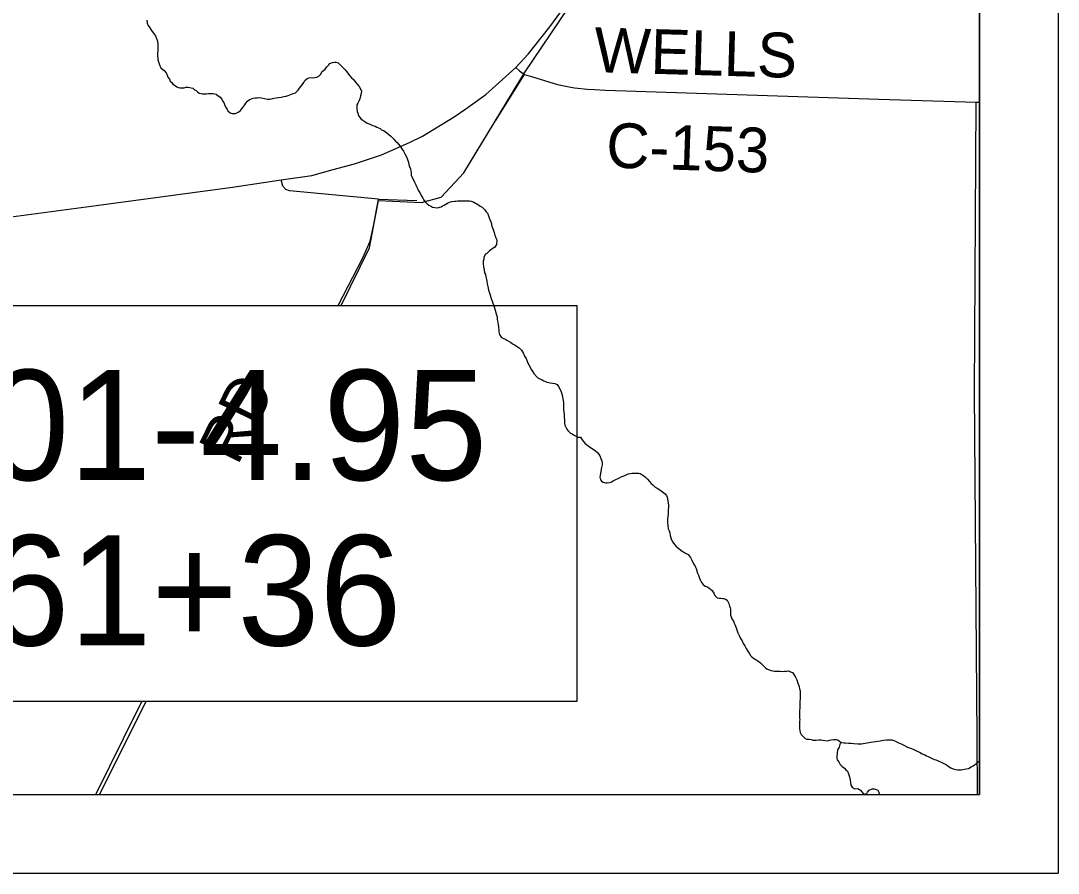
# Model space of a CAD drawing. Extents: x 0 to 34, y 0 to 22.
# Drawn here: x 27.323 to 28.64, y 14 to 15.082 of the extents above; entities that cross this region are included whole.
import ezdxf

# ---------------------------------------------------------------- set-up
doc = ezdxf.new("R2010")
doc.units = 0
for name, color, linetype in [('GM_X_County_Road', 7, 'Continuous'), ('GM_X_County_Road_Text', 7, 'Continuous'), ('GM_X_Minor_River', 7, 'Continuous'), ('GM_X_Rail_Line', 7, 'Continuous'), ('GM_X_State_Route', 7, 'Continuous'), ('GM_X_Township_Road', 7, 'Continuous'), ('GM_X_Township_Road_Text', 7, 'Continuous'), ('SH_Cut_Line', 7, 'Continuous'), ('SH_Data', 7, 'Continuous'), ('SH_Text', 7, 'Continuous')]:
    doc.layers.add(name, color=color, linetype=linetype)

msp = doc.modelspace()

# ---------------------------------------------------------------- linework, layer by layer
at = {"layer": 'GM_X_County_Road'}
for points in [[(27.9517, 15.0231), (27.9564, 15.019), (27.9626, 15.0142), (27.9717, 15.0118), (27.9891, 15.006), (28.0046, 15.0017), (28.0216, 14.9981), (28.0261, 14.9971), (28.0426, 14.9955), (28.0515, 14.9951)], [(28.0515, 14.9951), (28.0654, 14.9945), (28.4125, 14.983), (28.5363, 14.9791), (28.5404, 14.9789)]]:
    msp.add_lwpolyline(points, dxfattribs=at)
at = {"layer": 'GM_X_Minor_River'}
for points in [[(27.4829, 15.0832), (27.4833, 15.0794), (27.4849, 15.0764), (27.4868, 15.0734), (27.4879, 15.0715), (27.4898, 15.0688), (27.4917, 15.0665), (27.494, 15.0635), (27.4967, 15.0567), (27.4971, 15.0521), (27.4971, 15.0491), (27.4971, 15.0464), (27.4971, 15.0441), (27.4967, 15.0411), (27.4964, 15.0392), (27.4964, 15.0373), (27.4968, 15.0354), (27.4971, 15.0331), (27.4979, 15.0304), (27.4987, 15.0278), (27.4998, 15.0244), (27.501, 15.0225), (27.5033, 15.0206), (27.5052, 15.0191), (27.5074, 15.0164), (27.5086, 15.0145), (27.5097, 15.0107), (27.5117, 15.0084), (27.5128, 15.0058), (27.5147, 15.0039), (27.5162, 15.002), (27.5193, 14.9997), (27.5212, 14.9986), (27.5231, 14.9978), (27.525, 14.9974), (27.5284, 14.9971), (27.5303, 14.9975), (27.5326, 14.9982), (27.5356, 14.9982), (27.5394, 14.9975), (27.5413, 14.9967), (27.5432, 14.9952), (27.5455, 14.9937), (27.5474, 14.9922), (27.5493, 14.9907), (27.552, 14.9899), (27.5539, 14.9895), (27.5588, 14.9895), (27.5615, 14.9899), (27.5645, 14.9899), (27.5672, 14.9899), (27.571, 14.9892), (27.5736, 14.9873), (27.5759, 14.9858), (27.5782, 14.9828), (27.5793, 14.9809), (27.5809, 14.9786), (27.582, 14.9748), (27.5839, 14.9721), (27.5851, 14.9698), (27.5858, 14.9679), (27.5889, 14.9657), (27.5915, 14.9649), (27.5934, 14.9645), (27.5957, 14.9649), (27.5999, 14.9668), (27.6018, 14.9684), (27.6033, 14.9703), (27.6048, 14.9722), (27.6075, 14.9756), (27.6086, 14.9779), (27.6109, 14.9802), (27.6135, 14.9825), (27.6158, 14.9832), (27.6181, 14.984), (27.6207, 14.9848), (27.623, 14.9848), (27.6257, 14.9852), (27.6287, 14.9844), (27.6363, 14.9829), (27.6397, 14.9829), (27.6424, 14.9837), (27.6447, 14.9841), (27.6473, 14.9845), (27.6504, 14.9852), (27.6538, 14.9856), (27.6572, 14.9864), (27.6598, 14.9868), (27.6625, 14.9875), (27.6648, 14.9883), (27.6667, 14.9891), (27.6689, 14.9902), (27.6716, 14.991), (27.6735, 14.9925), (27.6754, 14.9944), (27.6769, 14.9967), (27.6784, 14.999), (27.6803, 15.0009)], [(27.6803, 15.0009), (27.6822, 15.0039), (27.6837, 15.0066), (27.6867, 15.0093), (27.6886, 15.01), (27.6913, 15.0104), (27.694, 15.01), (27.6962, 15.0104), (27.6989, 15.0108), (27.7015, 15.0123), (27.7034, 15.0143), (27.7057, 15.0181), (27.7095, 15.0211), (27.7114, 15.0238), (27.714, 15.0264), (27.7155, 15.0283), (27.7186, 15.0295), (27.7212, 15.0299), (27.7231, 15.0299), (27.7258, 15.0291), (27.7304, 15.0246), (27.7327, 15.0223), (27.7349, 15.02), (27.7372, 15.0174), (27.7391, 15.0147), (27.741, 15.0124), (27.7429, 15.0102), (27.7449, 15.0083), (27.7464, 15.0064), (27.7479, 15.0045), (27.7502, 15.0018), (27.7525, 14.9988), (27.7544, 14.9961), (27.7555, 14.9931), (27.7552, 14.9901), (27.7544, 14.987), (27.7533, 14.9832), (27.7522, 14.9802), (27.751, 14.9779), (27.7499, 14.9756), (27.7499, 14.971), (27.7503, 14.9672), (27.7511, 14.965), (27.7518, 14.9623), (27.7537, 14.9596), (27.7553, 14.9577), (27.7572, 14.9562), (27.7598, 14.9547), (27.7629, 14.9524), (27.7652, 14.9517), (27.7671, 14.9506), (27.7701, 14.9494), (27.7728, 14.9487), (27.775, 14.9475), (27.7773, 14.9464), (27.7792, 14.9456), (27.7811, 14.9441), (27.7834, 14.943), (27.7857, 14.9419), (27.7903, 14.9381), (27.7929, 14.9358), (27.7948, 14.9339), (27.7967, 14.932), (27.799, 14.9297), (27.8009, 14.9278), (27.8028, 14.9259), (27.8055, 14.9221), (27.807, 14.9199), (27.8089, 14.9168), (27.8108, 14.9134), (27.8124, 14.9104), (27.8135, 14.9077), (27.8143, 14.9051), (27.8151, 14.9028), (27.8158, 14.9001), (27.8166, 14.8975), (27.8177, 14.8944), (27.8181, 14.8921), (27.8185, 14.8895), (27.8189, 14.8864), (27.8197, 14.8842), (27.822, 14.8796), (27.8231, 14.8773), (27.8246, 14.8743), (27.8254, 14.872), (27.8269, 14.8694), (27.8281, 14.8663), (27.8296, 14.8644), (27.8304, 14.8622), (27.8323, 14.8595), (27.8334, 14.8572), (27.835, 14.8542), (27.8369, 14.8523), (27.8392, 14.85), (27.8411, 14.8485), (27.8433, 14.8474), (27.8456, 14.8458), (27.8487, 14.8455), (27.8521, 14.8451), (27.8566, 14.8463), (27.8585, 14.8474)], [(27.8585, 14.8474), (27.8608, 14.8485), (27.8627, 14.8497), (27.865, 14.8508), (27.8672, 14.852), (27.8703, 14.8528), (27.8737, 14.8535), (27.8756, 14.8535), (27.8775, 14.8539), (27.8798, 14.8539), (27.8824, 14.8539), (27.8843, 14.8539), (27.8866, 14.8539), (27.8885, 14.8536), (27.8908, 14.8536), (27.8927, 14.8536), (27.895, 14.8532), (27.8984, 14.8521), (27.9003, 14.8509), (27.9022, 14.8502), (27.9041, 14.8487), (27.9064, 14.8471), (27.9087, 14.8456), (27.9106, 14.8441), (27.9121, 14.8422), (27.914, 14.8399), (27.9155, 14.838), (27.9163, 14.8361), (27.9174, 14.8335), (27.9186, 14.8301), (27.9201, 14.8263), (27.9213, 14.8217), (27.9228, 14.8175), (27.9243, 14.8137), (27.9251, 14.8103), (27.9263, 14.8069), (27.9274, 14.8042), (27.927, 14.7982), (27.9248, 14.7951), (27.9229, 14.7936), (27.9183, 14.7902), (27.9149, 14.7871), (27.913, 14.786), (27.9111, 14.7822), (27.9108, 14.7799), (27.91, 14.7772), (27.91, 14.7742), (27.9104, 14.77), (27.9112, 14.7662), (27.912, 14.7624), (27.9131, 14.7601), (27.9135, 14.7575), (27.9143, 14.754), (27.9147, 14.7518), (27.9154, 14.7483), (27.9162, 14.7449), (27.917, 14.7404), (27.9185, 14.7358), (27.92, 14.7309), (27.9219, 14.7252), (27.9235, 14.7206), (27.9254, 14.7149), (27.9266, 14.7103), (27.9277, 14.7065), (27.9281, 14.7031), (27.9289, 14.6997), (27.9293, 14.6963), (27.9296, 14.6936), (27.93, 14.6898), (27.93, 14.6876), (27.9308, 14.6841), (27.9331, 14.6807), (27.9358, 14.6792), (27.9377, 14.6784), (27.9403, 14.6769), (27.943, 14.6754), (27.9449, 14.6743), (27.9472, 14.6724), (27.9498, 14.6709), (27.9559, 14.6671), (27.959, 14.6644), (27.9601, 14.6622), (27.9613, 14.6599), (27.9628, 14.6565), (27.9647, 14.6534), (27.9659, 14.6504), (27.967, 14.6477), (27.9682, 14.6455), (27.9697, 14.6424), (27.9712, 14.6398), (27.9731, 14.6367), (27.9746, 14.6344), (27.9777, 14.6307), (27.9796, 14.6291), (27.9819, 14.628), (27.9849, 14.6265), (27.9872, 14.6254), (27.9891, 14.6246), (27.991, 14.6235), (27.9933, 14.6231), (27.9952, 14.6227)], [(27.9952, 14.6227), (27.9982, 14.6223), (28.0013, 14.622), (28.0039, 14.6208), (28.0058, 14.6182), (28.0077, 14.6144), (28.0093, 14.6113), (28.0104, 14.6076), (28.0108, 14.6045), (28.0112, 14.6022), (28.0116, 14.6003), (28.012, 14.5981), (28.012, 14.595), (28.012, 14.5885), (28.0128, 14.5825), (28.0128, 14.5783), (28.0132, 14.576), (28.0132, 14.5737), (28.0136, 14.5718), (28.014, 14.5688), (28.0155, 14.5657), (28.0163, 14.5638), (28.0178, 14.562), (28.0212, 14.5589), (28.0231, 14.5578), (28.025, 14.5566), (28.0281, 14.5548), (28.0303, 14.5536), (28.0336, 14.5537)], [(28.0336, 14.5537), (28.0349, 14.5517), (28.0372, 14.5487), (28.0391, 14.546), (28.0418, 14.5441), (28.0448, 14.5419), (28.0479, 14.5396), (28.0509, 14.5377), (28.0528, 14.5362), (28.0551, 14.5343), (28.0566, 14.5324), (28.0581, 14.5301), (28.0597, 14.5267), (28.0608, 14.5237), (28.0612, 14.5206), (28.0612, 14.5184), (28.0605, 14.5153), (28.0586, 14.5054), (28.0582, 14.5028), (28.059, 14.4997), (28.0605, 14.4978), (28.0624, 14.4967), (28.0655, 14.4959), (28.0677, 14.4956), (28.0708, 14.4963), (28.0731, 14.4971), (28.0753, 14.4982), (28.0784, 14.4998), (28.0822, 14.5017), (28.0852, 14.5032), (28.0878, 14.5044), (28.0909, 14.5055), (28.0943, 14.507), (28.0966, 14.5074), (28.0992, 14.5078), (28.1015, 14.5082), (28.1049, 14.5082), (28.1076, 14.5082), (28.1095, 14.5075), (28.1118, 14.5063), (28.1141, 14.5048), (28.1163, 14.5029), (28.119, 14.5003), (28.1213, 14.4976), (28.1236, 14.4949), (28.1255, 14.493), (28.1285, 14.4904), (28.1312, 14.4889), (28.1346, 14.487), (28.138, 14.4843), (28.1411, 14.4817), (28.143, 14.4798), (28.1438, 14.4775), (28.1453, 14.468), (28.1453, 14.465), (28.1449, 14.4615), (28.145, 14.4593), (28.145, 14.4558), (28.1446, 14.4528), (28.1442, 14.4494), (28.1442, 14.4456), (28.1446, 14.4414), (28.145, 14.4372), (28.1462, 14.4346), (28.1473, 14.4323), (28.1477, 14.4289), (28.1485, 14.4258), (28.1492, 14.4232), (28.1508, 14.4205), (28.1531, 14.4175), (28.1557, 14.4144), (28.158, 14.4129), (28.1614, 14.4099), (28.1637, 14.4084), (28.166, 14.4069), (28.1687, 14.4057), (28.1706, 14.4046), (28.1736, 14.4008), (28.1752, 14.3974), (28.1771, 14.3928), (28.179, 14.3906), (28.1797, 14.3887), (28.1805, 14.3868), (28.1813, 14.3841), (28.1824, 14.3811), (28.1836, 14.3784), (28.1847, 14.3746), (28.1862, 14.3716), (28.1874, 14.3693), (28.1893, 14.3666), (28.192, 14.3647), (28.1942, 14.364), (28.1965, 14.3625), (28.2011, 14.3591), (28.2034, 14.3549), (28.2045, 14.3526), (28.2072, 14.3499), (28.2099, 14.3492), (28.2121, 14.3492), (28.214, 14.3488)], [(28.214, 14.3488), (28.2159, 14.3488), (28.2178, 14.3481), (28.2201, 14.3466), (28.222, 14.3424), (28.2228, 14.3393), (28.2236, 14.3371), (28.224, 14.3352), (28.2244, 14.3317), (28.2244, 14.3279), (28.2251, 14.3257), (28.2259, 14.323), (28.2278, 14.32), (28.2289, 14.3177), (28.2297, 14.3158), (28.2305, 14.3139), (28.2316, 14.3116), (28.2324, 14.309), (28.2335, 14.3052), (28.2351, 14.3017), (28.237, 14.2979), (28.2389, 14.2953), (28.2404, 14.2919), (28.2423, 14.2888), (28.2439, 14.2854), (28.2462, 14.282), (28.2481, 14.2793), (28.2496, 14.2767), (28.2511, 14.2748), (28.2534, 14.2729), (28.2587, 14.2699), (28.2625, 14.2672), (28.2644, 14.2649), (28.2667, 14.2631), (28.2686, 14.2608), (28.2705, 14.2596), (28.2732, 14.2581), (28.2759, 14.2574), (28.2781, 14.257), (28.28, 14.2566), (28.2827, 14.2566), (28.285, 14.2566), (28.2872, 14.2566), (28.2899, 14.2563), (28.2926, 14.2567), (28.2952, 14.2567), (28.2979, 14.2571), (28.3005, 14.2559), (28.3028, 14.2548), (28.3047, 14.2525), (28.3066, 14.2491), (28.3086, 14.2457), (28.3097, 14.2415), (28.3112, 14.2373), (28.312, 14.2339), (28.3128, 14.232), (28.3128, 14.2301), (28.3128, 14.2282), (28.3128, 14.2252), (28.3128, 14.2214), (28.3124, 14.2179), (28.3121, 14.2145), (28.3121, 14.2096), (28.3117, 14.2061), (28.3117, 14.2027), (28.3117, 14.1993), (28.3117, 14.197), (28.3121, 14.1951), (28.3118, 14.1928), (28.3118, 14.1864), (28.3118, 14.1837), (28.3122, 14.1811), (28.3126, 14.1788), (28.3141, 14.1761), (28.3168, 14.1731), (28.319, 14.1712), (28.3213, 14.1704), (28.324, 14.1701), (28.3266, 14.1697), (28.3293, 14.1689), (28.3331, 14.169), (28.3365, 14.1693), (28.3388, 14.1693), (28.3415, 14.169), (28.3441, 14.1686), (28.3472, 14.1682), (28.3498, 14.169), (28.3521, 14.1694), (28.3551, 14.1698), (28.3585, 14.1698), (28.3608, 14.169), (28.3627, 14.1679), (28.365, 14.166), (28.368, 14.1656), (28.3703, 14.1656), (28.3741, 14.1653), (28.3775, 14.1653), (28.381, 14.1649), (28.3859, 14.1645), (28.3905, 14.1642), (28.3973, 14.1657)], [(28.3638, 14.167), (28.362, 14.1599), (28.3601, 14.1569), (28.3597, 14.1523), (28.3594, 14.1477), (28.3594, 14.1458), (28.3598, 14.1439), (28.3617, 14.1413), (28.3636, 14.1379), (28.3662, 14.1356), (28.3689, 14.1333), (28.3708, 14.1314), (28.3727, 14.1295), (28.3742, 14.1261), (28.3754, 14.1223), (28.3762, 14.1185), (28.3766, 14.1151), (28.377, 14.1117), (28.3789, 14.1094), (28.3811, 14.1075), (28.3834, 14.1071), (28.3857, 14.1075), (28.3891, 14.1056), (28.3906, 14.1037), (28.3929, 14.1007), (28.3948, 14.1003), (28.3975, 14.1011), (28.3982, 14.103), (28.4005, 14.1056), (28.4039, 14.1072), (28.4066, 14.1072), (28.4093, 14.1064), (28.4112, 14.1057), (28.4123, 14.1038), (28.4131, 14.1011), (28.4134, 14.1)], [(28.3973, 14.1657), (28.4026, 14.1665), (28.4083, 14.1672), (28.4144, 14.168), (28.4186, 14.1688), (28.4224, 14.1692), (28.4254, 14.1696), (28.4292, 14.1692), (28.4315, 14.1684), (28.4338, 14.1677), (28.4368, 14.1662), (28.441, 14.1643), (28.4452, 14.1624), (28.449, 14.1601), (28.4539, 14.1586), (28.457, 14.1571), (28.4596, 14.156), (28.4619, 14.1545), (28.4642, 14.1537), (28.4676, 14.1518), (28.471, 14.1503), (28.4733, 14.1492), (28.4752, 14.1484), (28.4786, 14.1465), (28.4813, 14.1454), (28.4832, 14.1446), (28.4851, 14.1439), (28.487, 14.1431), (28.4889, 14.1424), (28.4908, 14.1416), (28.4984, 14.1375), (28.5007, 14.1359), (28.5041, 14.134), (28.5068, 14.1325), (28.5102, 14.1318), (28.5125, 14.1314), (28.5148, 14.1314), (28.517, 14.1314), (28.5193, 14.1318), (28.5212, 14.1322), (28.5235, 14.1326), (28.5265, 14.133), (28.5299, 14.1352), (28.5322, 14.1364), (28.5345, 14.1379), (28.5368, 14.1398), (28.539, 14.1421), (28.5404, 14.1428)]]:
    msp.add_lwpolyline(points, dxfattribs=at)
at = {"layer": 'GM_X_Rail_Line'}
msp.add_line((27.4228, 14.1), (27.482, 14.2182), dxfattribs=at)
msp.add_lwpolyline([(27.73, 14.721), (27.7658, 14.794), (27.7774, 14.8544), (27.832, 14.8519), (27.8568, 14.8586), (27.8857, 14.8892), (27.9626, 15.0165), (28.1288, 15.263), (28.1797, 15.3209)], dxfattribs=at)
at = {"layer": 'GM_X_State_Route'}
for points in [[(27.9517, 15.0231), (27.9671, 15.0401), (27.9947, 15.0746), (28.0192, 15.1083), (28.0304, 15.1246)], [(27.0254, 14.721), (27.0283, 14.7236), (27.0585, 14.7481), (27.0893, 14.7683), (27.1186, 14.7841), (27.1411, 14.7953), (27.1754, 14.8101), (27.1861, 14.8149), (27.1998, 14.8164), (27.2147, 14.8196), (27.2341, 14.8232), (27.4185, 14.8477), (27.5918, 14.871), (27.6535, 14.8805), (27.6927, 14.8858), (27.7196, 14.8935), (27.7466, 14.9008), (27.7812, 14.9123), (27.8166, 14.9277), (27.8329, 14.9359), (27.8733, 14.9603), (27.8882, 14.9708), (27.9134, 14.9889), (27.9517, 15.0231)]]:
    msp.add_lwpolyline(points, dxfattribs=at)
at = {"layer": 'GM_X_Township_Road'}
for p, q in [((27.9256, 14.9554), (27.9626, 15.0142)), ((27.7774, 14.856), (27.826, 14.8541))]:
    msp.add_line(p, q, dxfattribs=at)
for points in [[(28.538, 14.1), (28.5376, 14.1719), (28.534, 14.6107), (28.5363, 14.9791)], [(27.7774, 14.856), (27.7182, 14.8614), (27.6641, 14.8664), (27.6596, 14.868), (27.6559, 14.8726), (27.6535, 14.8805)], [(27.7259, 14.721), (27.7572, 14.7815), (27.7665, 14.8027), (27.7712, 14.8236), (27.7774, 14.856)], [(27.4183, 14.1), (27.4535, 14.1711), (27.4765, 14.2182)]]:
    msp.add_lwpolyline(points, dxfattribs=at)
at = {"layer": 'SH_Cut_Line'}
msp.add_lwpolyline([(21.7404, 14.1), (28.5404, 14.1), (28.5404, 15.3151)], dxfattribs=at)
at = {"layer": 'SH_Data'}
for p, q in [((28.6404, 21), (28.6404, 14)), ((28.5404, 20.9), (28.5404, 14.1)), ((21.7404, 14.1), (28.5404, 14.1)), ((21.6404, 14), (28.6404, 14))]:
    msp.add_line(p, q, dxfattribs=at)
at = {"layer": 'SH_Text'}
msp.add_lwpolyline([(26.6628, 14.721), (28.0289, 14.721), (28.0289, 14.2182), (26.6628, 14.2182)], close=True, dxfattribs=at)

# ---------------------------------------------------------------- texts
at = {"layer": 'GM_X_County_Road_Text'}
for s, rotation, p in [('WELLS', 358.351, (28.0505, 15.0173)), ('C-153', 358.0725, (28.0657, 14.8963))]:
    msp.add_text(s, height=0.05682, rotation=rotation, dxfattribs=at).set_placement(p)
at = {"layer": 'GM_X_Township_Road_Text'}
msp.add_text('RD', height=0.05682, rotation=63.878, dxfattribs=at).set_placement((27.5982, 14.5165))
at = {"layer": 'SH_Text'}
for s, p in [('HUR-601-4.95', (26.7083, 14.4992)), ('STA. 261+36', (26.7083, 14.2892))]:
    msp.add_text(s, height=0.14, dxfattribs=at).set_placement(p)

doc.saveas('drawing.dxf')
